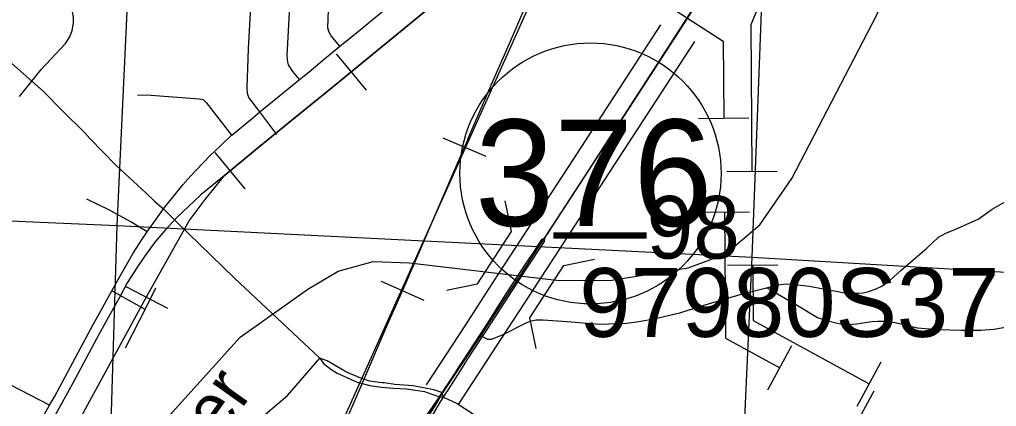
# Model space of a CAD drawing. Extents: x -157.2 to -99.3, y 12.2 to 46.2.
# Drawn here: x -146.67 to -145.11, y 38.979 to 39.597 of the extents above; entities that cross this region are included whole.
import ezdxf

# ---------------------------------------------------------------- set-up
doc = ezdxf.new("R2010")
doc.units = 0
for name, color, linetype in [('tdCoCityStreetMajor', 7, 'Continuous'), ('tdCoCityStreetMinor', 7, 'Continuous'), ('tdCoDivCarto', 7, 'Continuous'), ('tdCoHydroRiver', 7, 'Continuous'), ('tdCoHydroTxtLg', 7, 'Continuous'), ('tdCoPipe1', 7, 'Continuous'), ('tdCoPipe2', 7, 'Continuous'), ('tdCoPriCL', 7, 'Continuous'), ('tdCoPriDiv', 7, 'Continuous'), ('tdCoPriNonDiv', 7, 'Continuous'), ('tdCoPriNonDivCL', 7, 'Continuous'), ('tdCoRRCL', 7, 'Continuous'), ('tdCoSectLine', 7, 'Continuous'), ('tdCoShieldStRte', 7, 'Continuous'), ('tdCoStrucDivPri', 7, 'Continuous'), ('tdCoStrucPriMaintName', 7, 'Continuous'), ('tdStHwyPriRefPost1', 7, 'Continuous')]:
    doc.layers.add(name, color=color, linetype=linetype)

msp = doc.modelspace()

# ---------------------------------------------------------------- linework, layer by layer
at = {"layer": 'tdCoCityStreetMajor'}
for p, q in [((-146.6701, 39.4748), (-146.6503, 39.499)), ((-146.19, 39.0566), (-146.19, 39.0565)), ((-145.9932, 38.9942), (-145.9928, 38.9942))]:
    msp.add_line(p, q, dxfattribs=at)
for points in [[(-146.3311, 39.4125), (-146.3311, 39.4125), (-146.3308, 39.4128), (-146.2975, 39.4407), (-146.2862, 39.4499), (-146.2227, 39.5017), (-146.2075, 39.5141), (-146.1828, 39.5349), (-146.1583, 39.5547), (-146.1347, 39.5738), (-146.0956, 39.6061), (-146.0856, 39.6143), (-146.0311, 39.6587)], [(-146.6969, 39.5407), (-146.6871, 39.5317), (-146.6503, 39.499)], [(-146.6503, 39.499), (-146.6321, 39.4829), (-146.6012, 39.4519)], [(-146.6012, 39.4519), (-146.5658, 39.4163), (-146.5574, 39.4077)], [(-146.3585, 39.3869), (-146.3485, 39.3965), (-146.3311, 39.4125)], [(-146.5574, 39.4077), (-146.5159, 39.365), (-146.4677, 39.32)], [(-146.3966, 39.3471), (-146.3877, 39.3571), (-146.3648, 39.3807), (-146.3585, 39.3869)], [(-146.4397, 39.295), (-146.4397, 39.295), (-146.4356, 39.3006), (-146.4225, 39.3169), (-146.4089, 39.3334), (-146.3966, 39.3471)], [(-146.4677, 39.32), (-146.4543, 39.3075), (-146.4397, 39.295)], [(-146.4612, 39.2652), (-146.4528, 39.2772), (-146.4397, 39.295)], [(-146.4397, 39.295), (-146.418, 39.2732), (-146.3266, 39.1844), (-146.19, 39.0566)], [(-146.552, 39.1103), (-146.5399, 39.1321), (-146.5222, 39.1641), (-146.5096, 39.1869), (-146.4886, 39.2241), (-146.4741, 39.2468), (-146.4658, 39.2586), (-146.4612, 39.2652)], [(-146.7773, 38.6949), (-146.7687, 38.7107), (-146.7374, 38.7682), (-146.7316, 38.779), (-146.7059, 38.8271), (-146.6758, 38.8826), (-146.643, 38.943), (-146.6218, 38.9812), (-146.6141, 38.995), (-146.5727, 39.0727), (-146.552, 39.1103)], [(-146.19, 39.0565), (-146.1846, 39.0479), (-146.1727, 39.0392), (-146.1626, 39.0328), (-146.1542, 39.0289)], [(-146.1501, 39.0356), (-146.1786, 39.052), (-146.19, 39.0565)], [(-146.0908, 39.0173), (-146.111, 39.0199), (-146.1272, 39.0259), (-146.1487, 39.0347), (-146.1501, 39.0356)], [(-146.1542, 39.0289), (-146.1449, 39.0244), (-146.1304, 39.0184), (-146.1103, 39.0131), (-146.0917, 39.0103)], [(-146.0917, 39.0103), (-146.0727, 39.0084), (-146.0518, 39.0073), (-146.0232, 39.0035), (-145.9998, 38.9949), (-145.9932, 38.9942)], [(-145.9928, 38.9942), (-145.9955, 39.0015), (-146.0082, 39.0061), (-146.0413, 39.0123), (-146.0704, 39.0146), (-146.0873, 39.0169), (-146.0908, 39.0173)], [(-145.9928, 38.9942), (-145.9707, 38.9841), (-145.9451, 38.9669)]]:
    msp.add_lwpolyline(points, dxfattribs=at)
at = {"layer": 'tdCoCityStreetMinor'}
for p, q in [((-146.2591, 39.4138), (-146.2862, 39.4499)), ((-146.4691, 39.1341), (-146.5222, 39.1641)), ((-146.6218, 38.9812), (-146.6838, 39.0134))]:
    msp.add_line(p, q, dxfattribs=at)
for points in [[(-146.6503, 39.499), (-146.6352, 39.5176), (-146.5964, 39.559), (-146.5895, 39.5696), (-146.5858, 39.58), (-146.5836, 39.5916), (-146.5836, 39.6005), (-146.5856, 39.6128), (-146.59, 39.6234), (-146.5967, 39.6345), (-146.6053, 39.6434), (-146.6431, 39.6813), (-146.6537, 39.6932), (-146.6596, 39.7016), (-146.6625, 39.7115), (-146.6649, 39.7238), (-146.6634, 39.7552), (-146.6623, 39.7857), (-146.6577, 39.8558)], [(-146.2862, 39.4499), (-146.3035, 39.473), (-146.306, 39.4792), (-146.3065, 39.489), (-146.304, 39.5507), (-146.3001, 39.6279), (-146.2998, 39.633), (-146.2971, 39.6851), (-146.293, 39.7676), (-146.2907, 39.8131), (-146.2887, 39.859)], [(-146.1583, 39.5547), (-146.1719, 39.5712), (-146.1761, 39.5786), (-146.1773, 39.5843), (-146.1757, 39.6269), (-146.1732, 39.694), (-146.1699, 39.7608), (-146.167, 39.8198), (-146.1659, 39.8511)], [(-146.2227, 39.5017), (-146.2331, 39.5145), (-146.2402, 39.5251), (-146.2412, 39.5293), (-146.2422, 39.5402), (-146.2376, 39.6297), (-146.236, 39.6603), (-146.231, 39.7644)], [(-145.1312, 39.2838), (-145.1163, 39.2943), (-145.0943, 39.3074), (-145.0514, 39.3335), (-145.0243, 39.3495), (-145.012, 39.3596), (-145.0026, 39.3695), (-144.9984, 39.3776), (-144.9957, 39.39), (-144.991, 39.4933), (-144.9843, 39.6349), (-144.9843, 39.6785), (-144.9841, 39.6834)], [(-146.4813, 39.4772), (-146.4594, 39.4767), (-146.3827, 39.471), (-146.3765, 39.4698), (-146.3716, 39.4651), (-146.3311, 39.4125)], [(-146.4658, 39.2586), (-146.493, 39.2748), (-146.5264, 39.2927), (-146.5623, 39.3105)], [(-145.9354, 39.0932), (-145.9305, 39.0909), (-145.9223, 39.0869), (-145.92, 39.0869), (-145.9163, 39.0871), (-145.9094, 39.0894), (-145.8977, 39.0941), (-145.862, 39.1125), (-145.8526, 39.1162), (-145.8447, 39.1177), (-145.8341, 39.118), (-145.7952, 39.115), (-145.7434, 39.1111), (-145.7, 39.1125), (-145.681, 39.115), (-145.6566, 39.1194), (-145.6152, 39.1291), (-145.5787, 39.1409), (-145.515, 39.1591), (-145.4771, 39.169), (-145.4588, 39.1737), (-145.445, 39.1752), (-145.4327, 39.1744), (-145.408, 39.1717), (-145.3865, 39.1673), (-145.3658, 39.1636), (-145.3528, 39.1609), (-145.3424, 39.1601), (-145.3301, 39.1604), (-145.3227, 39.1611), (-145.314, 39.1631), (-145.3017, 39.1673), (-145.2928, 39.1717), (-145.2795, 39.1813), (-145.2618, 39.1971), (-145.2206, 39.2321), (-145.2023, 39.2497), (-145.1905, 39.2561), (-145.1762, 39.2622), (-145.1387, 39.2785), (-145.1312, 39.2838)], [(-146.5005, 39.0729), (-146.4777, 39.1175), (-146.4691, 39.1341), (-146.4523, 39.1691)], [(-145.4771, 39.169), (-145.4725, 39.1673), (-145.4631, 39.1616), (-145.4266, 39.1402), (-145.3953, 39.1217), (-145.3827, 39.1172), (-145.3662, 39.1128), (-145.3561, 39.1108), (-145.3457, 39.1101), (-145.3334, 39.1116), (-145.3124, 39.1145), (-145.3081, 39.1149)], [(-145.3081, 39.1149), (-145.2991, 39.1157), (-145.2892, 39.1157), (-145.2715, 39.1133), (-145.2357, 39.1049), (-145.2039, 39.1022), (-145.1654, 39.1014), (-145.1346, 39.1012), (-145.1137, 39.1029), (-145.0737, 39.1096), (-145.0601, 39.113)], [(-146.5323, 38.5708), (-146.5324, 38.5851), (-146.5325, 38.6064), (-146.5299, 38.6316), (-146.5266, 38.6553), (-146.5266, 38.6555), (-146.5219, 38.6717), (-146.515, 38.6914), (-146.5064, 38.7082), (-146.4967, 38.7243), (-146.4958, 38.7254), (-146.4811, 38.7428), (-146.395, 38.851), (-146.3938, 38.8524), (-146.3478, 38.9096), (-146.3229, 38.9347), (-146.3143, 38.9407), (-146.2771, 38.967), (-146.2418, 38.9971), (-146.2278, 39.0126), (-146.19, 39.0565)]]:
    msp.add_lwpolyline(points, dxfattribs=at)
at = {"layer": 'tdCoDivCarto'}
for points in [[(-145.828, 39.2529), (-145.8253, 39.2569)], [(-145.828, 39.2529), (-145.8253, 39.2569)], [(-145.96, 39.0458), (-145.9549, 39.0537), (-145.9305, 39.0909), (-145.9231, 39.1021), (-145.8605, 39.1985), (-145.8315, 39.243), (-145.8309, 39.2483)], [(-145.96, 39.0458), (-145.9549, 39.0537), (-145.9305, 39.0909), (-145.9231, 39.1021), (-145.8605, 39.1985), (-145.8315, 39.243), (-145.8309, 39.2483)], [(-145.8311, 39.2483), (-145.8362, 39.2461), (-145.8447, 39.233)], [(-145.8311, 39.2483), (-145.8362, 39.2461), (-145.8447, 39.233)], [(-145.8309, 39.2484), (-145.8311, 39.2483)], [(-145.8309, 39.2484), (-145.8311, 39.2483)], [(-145.8309, 39.2483), (-145.8309, 39.2484), (-145.828, 39.2529)], [(-145.8309, 39.2483), (-145.8309, 39.2484), (-145.828, 39.2529)], [(-145.8447, 39.233), (-145.8492, 39.2261), (-145.861, 39.2081), (-145.8989, 39.1503)], [(-145.8447, 39.233), (-145.8492, 39.2261), (-145.861, 39.2081), (-145.8989, 39.1503)], [(-145.8989, 39.1503), (-145.9, 39.1487), (-145.9221, 39.1137), (-145.9354, 39.0932), (-145.9615, 39.0532)], [(-145.8989, 39.1503), (-145.9, 39.1487), (-145.9221, 39.1137), (-145.9354, 39.0932), (-145.9615, 39.0532)], [(-145.9615, 39.0532), (-145.9636, 39.0499)], [(-145.9615, 39.0532), (-145.9636, 39.0499)], [(-145.9698, 39.0404), (-145.9749, 39.0325), (-145.9934, 39.0046)], [(-145.9698, 39.0404), (-145.9749, 39.0325), (-145.993, 39.0052)], [(-145.9866, 39.004), (-145.96, 39.0458)], [(-145.9866, 39.004), (-145.96, 39.0458)], [(-145.9636, 39.0499), (-145.9698, 39.0404)], [(-145.9636, 39.0499), (-145.9698, 39.0404)], [(-145.9934, 39.0046), (-145.9955, 39.0015), (-145.9998, 38.9949), (-146.004, 38.9886), (-146.0251, 38.9577)], [(-145.9934, 39.0046), (-145.9955, 39.0015)], [(-145.993, 39.0052), (-145.9934, 39.0046)], [(-145.9955, 39.0015), (-145.9998, 38.9949), (-146.004, 38.9886), (-146.0251, 38.9577)], [(-146.0127, 38.961), (-145.9986, 38.9852), (-145.9928, 38.9942), (-145.9874, 39.0027)], [(-146.0127, 38.961), (-145.9986, 38.9852), (-145.9928, 38.9942)], [(-145.9928, 38.9942), (-145.9874, 39.0027)], [(-145.9874, 39.0027), (-145.9866, 39.004)], [(-145.9874, 39.0027), (-145.9866, 39.004)]]:
    msp.add_lwpolyline(points, dxfattribs=at)
at = {"layer": 'tdCoHydroRiver'}
msp.add_lwpolyline([(-146.7309, 38.5608), (-146.4257, 38.9705), (-146.3175, 39.09), (-146.2092, 39.1669), (-146.1609, 39.1953), (-146.1052, 39.2109), (-146.0468, 39.2089), (-145.8078, 39.1806), (-145.7241, 39.181), (-145.6019, 39.2006), (-145.5428, 39.2224), (-145.4876, 39.2695), (-145.4362, 39.3435), (-145.3013, 39.6041), (-145.2721, 39.6742), (-145.177, 39.8272), (-145.1376, 39.8733), (-145.0742, 39.9311), (-145.0322, 39.9597), (-144.9602, 39.9874), (-144.8503, 40.0185)], dxfattribs=at)
at = {"layer": 'tdCoPipe1'}
for p, q in [((-145.5402, 39.3549), (-145.46, 39.3555)), ((-145.539, 39.2049), (-145.4589, 39.2055)), ((-145.332, 38.9801), (-145.2936, 39.0505))]:
    msp.add_line(p, q, dxfattribs=at)
for points in [[(-145.4767, 39.6502), (-145.5018, 39.5888), (-145.5001, 39.3552)], [(-145.499, 39.2052), (-145.4983, 39.1166), (-145.3128, 39.0153)]]:
    msp.add_lwpolyline(points, dxfattribs=at)
at = {"layer": 'tdCoPipe2'}
for p, q in [((-145.5853, 39.4396), (-145.5051, 39.4403)), ((-145.584, 39.2896), (-145.5038, 39.2903)), ((-145.475, 39.0061), (-145.4366, 39.0765)), ((-145.3434, 38.9342), (-145.305, 39.0046))]:
    msp.add_line(p, q, dxfattribs=at)
for points in [[(-145.6526, 39.6683), (-145.6691, 39.6427), (-145.5462, 39.563), (-145.5452, 39.44)], [(-145.5439, 39.29), (-145.5422, 39.0885), (-145.4558, 39.0413)]]:
    msp.add_lwpolyline(points, dxfattribs=at)
at = {"layer": 'tdCoPriCL'}
msp.add_lwpolyline([(-146.0276, 38.9469), (-146.0042, 38.9832), (-145.9962, 38.9979), (-145.9333, 39.092), (-145.8965, 39.1485), (-145.8801, 39.1737), (-145.87, 39.1893), (-145.8426, 39.2313), (-145.8343, 39.244), (-145.7676, 39.3464), (-145.6184, 39.5767), (-145.5242, 39.7245)], dxfattribs=at)
at = {"layer": 'tdCoPriDiv'}
for points in [[(-146.02, 39.0138), (-145.9584, 39.1084), (-145.9052, 39.1901), (-145.7928, 39.3628), (-145.6454, 39.5889)], [(-145.9686, 38.9826), (-145.9081, 39.0757), (-145.8549, 39.1574), (-145.7425, 39.33), (-145.5912, 39.5622)]]:
    msp.add_lwpolyline(points, dxfattribs=at)
at = {"layer": 'tdCoPriNonDiv'}
for points in [[(-145.6182, 39.5766), (-145.5242, 39.7245)], [(-146.3227, 38.3531), (-146.3124, 38.3763), (-146.2821, 38.4392), (-146.2453, 38.5191), (-146.2268, 38.5578), (-146.1753, 38.6678), (-146.1259, 38.7722), (-146.1198, 38.7854), (-146.0991, 38.8278), (-146.0818, 38.8594), (-146.0542, 38.906), (-146.0276, 38.9469), (-145.9962, 38.9979)]]:
    msp.add_lwpolyline(points, dxfattribs=at)
at = {"layer": 'tdCoPriNonDivCL'}
for points in [[(-145.8313, 39.2483), (-145.8313, 39.2484), (-145.7879, 39.3147), (-145.7333, 39.3984), (-145.6816, 39.4779), (-145.6178, 39.5763), (-145.6178, 39.5764), (-145.56, 39.6666), (-145.5524, 39.6784), (-145.5407, 39.697), (-145.5236, 39.7241)], [(-145.8257, 39.2569), (-145.7879, 39.3147), (-145.7333, 39.3984), (-145.6816, 39.4779), (-145.6178, 39.5764), (-145.6124, 39.5848), (-145.5545, 39.6751), (-145.5524, 39.6784), (-145.5407, 39.697), (-145.5234, 39.7244)]]:
    msp.add_lwpolyline(points, dxfattribs=at)
at = {"layer": 'tdCoRRCL'}
for p, q in [((-146.1159, 39.4849), (-146.1635, 39.5429)), ((-145.9938, 39.4087), (-145.9249, 39.3792)), ((-146.3096, 39.3269), (-146.3572, 39.3849)), ((-146.0924, 39.1796), (-146.0239, 39.149)), ((-146.433, 39.1357), (-146.4993, 39.1707))]:
    msp.add_line(p, q, dxfattribs=at)
for points in [[(-146.5868, 38.9347), (-146.4672, 39.1547), (-146.399, 39.2759), (-146.3733, 39.3098), (-146.3424, 39.3485), (-146.2929, 39.3891), (-146.2347, 39.4366), (-146.1705, 39.4887), (-146.1289, 39.5228), (-146.0171, 39.6146), (-145.8831, 39.7239), (-145.8168, 39.7781), (-145.7335, 39.8462), (-145.6268, 39.9333), (-145.5099, 40.0291), (-145.432, 40.093), (-145.4221, 40.1011), (-145.3396, 40.1684), (-145.2967, 40.2033), (-145.2362, 40.2531), (-145.2071, 40.2778), (-145.1853, 40.2987), (-144.9728, 40.461)], [(-146.262, 38.6645), (-146.2367, 38.7631), (-146.2228, 38.8021), (-145.8365, 39.6637)], [(-146.0171, 39.6146), (-146.1289, 39.5228), (-146.1705, 39.4887), (-146.2347, 39.4366), (-146.2929, 39.3891), (-146.3424, 39.3485), (-146.3804, 39.3173), (-146.3998, 39.2989), (-146.4197, 39.2801), (-146.4376, 39.2604), (-146.4536, 39.2418), (-146.4703, 39.2187), (-146.4827, 39.2006), (-146.4979, 39.177), (-146.5104, 39.1532), (-146.5293, 39.1191), (-146.5469, 39.0874), (-146.5846, 39.0166), (-146.6127, 38.9655)], [(-145.861, 39.6207), (-145.8881, 39.5589), (-145.9137, 39.4994), (-145.9542, 39.4059), (-145.9552, 39.4036), (-145.9787, 39.3488), (-146.0208, 39.2508), (-146.058, 39.1647), (-146.0827, 39.1096), (-146.1238, 39.0137), (-146.1444, 38.9658)], [(-145.861, 39.6207), (-145.8881, 39.5589), (-145.9137, 39.4994), (-145.9542, 39.4059), (-145.9552, 39.4036), (-145.9787, 39.3488), (-146.0208, 39.2508), (-146.058, 39.1647), (-146.0827, 39.1096), (-146.1238, 39.0137), (-146.1444, 38.9658)]]:
    msp.add_lwpolyline(points, dxfattribs=at)
at = {"layer": 'tdCoSectLine'}
for points in [[(-146.5138, 39.2686), (-146.4664, 40.2841)], [(-145.4996, 39.2178), (-145.4617, 40.2263)], [(-147.4948, 39.3109), (-146.5138, 39.2686)], [(-146.544, 38.27), (-146.5138, 39.2686)], [(-146.5138, 39.2686), (-145.4996, 39.2178)], [(-145.5448, 38.2239), (-145.4996, 39.2178)], [(-145.4996, 39.2178), (-144.4993, 39.1588)]]:
    msp.add_lwpolyline(points, dxfattribs=at)
at = {"layer": 'tdCoShieldStRte'}
msp.add_circle((-145.758, 39.3516), 0.2085, dxfattribs=at)
at = {"layer": 'tdCoStrucDivPri'}
for points in [[(-145.9877, 39.1649), (-145.9387, 39.1753), (-145.8842, 39.2591), (-145.8945, 39.308)], [(-145.8446, 39.0718), (-145.8549, 39.1207), (-145.8004, 39.2045), (-145.7515, 39.2148)]]:
    msp.add_lwpolyline(points, dxfattribs=at)

# ---------------------------------------------------------------- texts
at = {"layer": 'tdCoHydroTxtLg'}
msp.add_text('Floyd  River', height=0.08, rotation=54.5469, dxfattribs=at).set_placement((-146.6259, 38.5384))
at = {"layer": 'tdCoShieldStRte'}
msp.add_text('376', height=0.17, dxfattribs=at).set_placement((-145.9425, 39.2677))
at = {"layer": 'tdCoStrucPriMaintName'}
msp.add_text('97980S376', height=0.11, dxfattribs=at).set_placement((-145.7758, 39.0905))
at = {"layer": 'tdStHwyPriRefPost1'}
msp.add_text('‒‒98', height=0.1, dxfattribs=at).set_placement((-145.8171, 39.2156))

doc.saveas('drawing.dxf')
